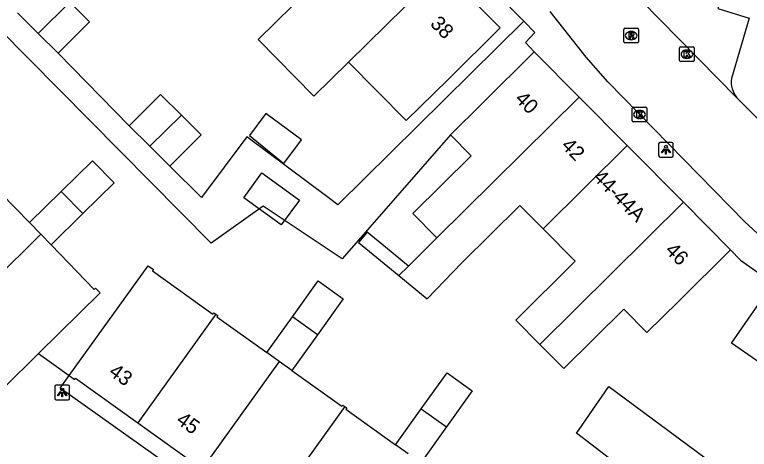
# Model space of a CAD drawing. Extents: x 160107 to 160928, y 382056 to 382918.
# Drawn here: x 160678.3 to 160728.3, y 382555.7 to 382585.3 of the extents above; entities that cross this region are included whole.
import ezdxf

# ---------------------------------------------------------------- set-up
doc = ezdxf.new("R2010")
doc.units = 0
for name, color, linetype in [('IMGEO_Kolk', 7, 'Continuous'), ('IMGEO_Lichtpunt', 7, 'Continuous'), ('IMGEO_Pand', 7, 'Continuous'), ('IMGEO_Pand_nummerreeks', 7, 'Continuous'), ('IMGEO_Pand_vergunning_verleend', 7, 'Continuous'), ('IMGEO_Rijbaan_lokaal_open', 7, 'Continuous'), ('IMGEO_Rioolput', 7, 'Continuous'), ('IMGEO_Voetpad_open', 7, 'Continuous')]:
    doc.layers.add(name, color=color, linetype=linetype)

msp = doc.modelspace()

# ---------------------------------------------------------------- linework, layer by layer
at = {"layer": 'IMGEO_Kolk'}
for p, q in [((160723.666, 382583.094), (160724.518, 382583.094)), ((160723.591, 382582.168), (160723.591, 382583.02)), ((160724.079, 382582.874), (160724.104, 382582.874)), ((160724.592, 382583.02), (160724.592, 382582.168)), ((160724.518, 382582.094), (160723.666, 382582.094)), ((160724.102, 382582.314), (160724.077, 382582.314)), ((160720.362, 382578.064), (160720.362, 382578.916)), ((160720.437, 382578.99), (160721.289, 382578.99)), ((160720.85, 382578.77), (160720.875, 382578.77)), ((160721.363, 382578.916), (160721.363, 382578.064)), ((160720.873, 382578.21), (160720.848, 382578.21)), ((160721.289, 382577.99), (160720.437, 382577.99))]:
    msp.add_line(p, q, dxfattribs=at)
for points in [[(160723.666, 382583.094), (160724.518, 382583.094)], [(160723.591, 382582.168), (160723.591, 382583.02)], [(160723.912, 382582.794), (160724.035, 382582.794), (160724.035, 382582.643), (160724.165, 382582.794), (160724.329, 382582.794), (160724.183, 382582.643), (160724.336, 382582.394), (160724.184, 382582.394), (160724.099, 382582.558), (160724.035, 382582.491), (160724.035, 382582.394), (160723.912, 382582.394), (160723.912, 382582.794)], [(160724.592, 382583.02), (160724.592, 382582.168)], [(160724.518, 382582.094), (160723.666, 382582.094)], [(160720.362, 382578.064), (160720.362, 382578.916)], [(160720.437, 382578.99), (160721.289, 382578.99)], [(160720.683, 382578.69), (160720.806, 382578.69), (160720.806, 382578.539), (160720.936, 382578.69), (160721.1, 382578.69), (160720.954, 382578.539), (160721.107, 382578.29), (160720.955, 382578.29), (160720.87, 382578.454), (160720.806, 382578.387), (160720.806, 382578.29), (160720.683, 382578.29), (160720.683, 382578.69)], [(160721.363, 382578.916), (160721.363, 382578.064)], [(160721.289, 382577.99), (160720.437, 382577.99)]]:
    msp.add_lwpolyline(points, dxfattribs=at)
for centre, start, end in [((160723.668, 382583.018), 91.552, 178.448), ((160723.668, 382583.018), 91.552, 178.448), ((160724.516, 382583.018), 1.552, 88.448), ((160724.516, 382583.018), 1.552, 88.448), ((160723.668, 382582.17), 181.552, 268.448), ((160723.668, 382582.17), 181.552, 268.448), ((160724.516, 382582.17), 271.552, 358.448), ((160724.516, 382582.17), 271.552, 358.448), ((160720.439, 382578.914), 91.552, 178.448), ((160720.439, 382578.914), 91.552, 178.448), ((160721.287, 382578.914), 1.552, 88.448), ((160721.287, 382578.914), 1.552, 88.448), ((160720.439, 382578.066), 181.552, 268.448), ((160720.439, 382578.066), 181.552, 268.448), ((160721.287, 382578.066), 271.552, 358.448), ((160721.287, 382578.066), 271.552, 358.448)]:
    msp.add_arc(centre, 0.0765, start, end, dxfattribs=at)
for centre, major_axis, ratio, start_param, end_param in [((160724.078, 382582.594), (-0.387, 0.002), 0.722429, 4.712389, 7.853982), ((160724.103, 382582.594), (-0.39, 0.002), 0.717154, 1.570796, 4.712389), ((160720.849, 382578.49), (-0.387, 0.002), 0.722429, 4.712389, 7.853982), ((160720.874, 382578.49), (-0.39, 0.002), 0.717154, 1.570796, 4.712389)]:
    msp.add_ellipse(centre, major_axis=major_axis, ratio=ratio, start_param=start_param, end_param=end_param, dxfattribs=at)
at = {"layer": 'IMGEO_Lichtpunt'}
for p, q in [((160723.064, 382576.585), (160722.256, 382576.585)), ((160723.064, 382576.585), (160722.256, 382576.585)), ((160722.162, 382576.49), (160722.162, 382575.683)), ((160722.162, 382576.49), (160722.162, 382575.683)), ((160723.158, 382575.683), (160723.158, 382576.49)), ((160723.158, 382575.683), (160723.158, 382576.49)), ((160722.256, 382575.589), (160723.064, 382575.589)), ((160722.256, 382575.589), (160723.064, 382575.589)), ((160681.046, 382559.947), (160681.046, 382559.14)), ((160681.046, 382559.947), (160681.046, 382559.14)), ((160681.948, 382560.042), (160681.14, 382560.042)), ((160681.948, 382560.042), (160681.14, 382560.042)), ((160682.042, 382559.14), (160682.042, 382559.947)), ((160682.042, 382559.14), (160682.042, 382559.947)), ((160681.14, 382559.046), (160681.948, 382559.046)), ((160681.14, 382559.046), (160681.948, 382559.046))]:
    msp.add_line(p, q, dxfattribs=at)
for points in [[(160722.536, 382576.154), (160722.575, 382576.126), (160722.387, 382575.864), (160722.349, 382575.891), (160722.536, 382576.154)], [(160722.638, 382576.106), (160722.685, 382576.106), (160722.685, 382575.784), (160722.638, 382575.784), (160722.638, 382576.106)], [(160722.748, 382576.126), (160722.786, 382576.153), (160722.973, 382575.891), (160722.934, 382575.863), (160722.748, 382576.126)], [(160681.42, 382559.611), (160681.459, 382559.583), (160681.271, 382559.321), (160681.233, 382559.348), (160681.42, 382559.611)], [(160681.632, 382559.583), (160681.67, 382559.61), (160681.857, 382559.348), (160681.818, 382559.32), (160681.632, 382559.583)], [(160681.522, 382559.563), (160681.569, 382559.563), (160681.569, 382559.241), (160681.522, 382559.241), (160681.522, 382559.563)]]:
    msp.add_lwpolyline(points, dxfattribs=at)
for centre in [(160722.661, 382576.288), (160681.545, 382559.745)]:
    msp.add_circle(centre, 0.0994, dxfattribs=at)
for centre, start, end in [((160722.256, 382576.49), 90, 180), ((160722.256, 382576.49), 90, 180), ((160723.064, 382576.49), 0, 90), ((160723.064, 382576.49), 0, 90), ((160722.256, 382575.683), 180, 270), ((160722.256, 382575.683), 180, 270), ((160723.064, 382575.683), 270, 0), ((160723.064, 382575.683), 270, 360), ((160681.14, 382559.947), 90, 180), ((160681.14, 382559.947), 90, 180), ((160681.948, 382559.947), 0, 90), ((160681.948, 382559.947), 0, 90), ((160681.14, 382559.14), 180, 270), ((160681.14, 382559.14), 180, 270), ((160681.948, 382559.14), 270, 0), ((160681.948, 382559.14), 270, 360)]:
    msp.add_arc(centre, 0.0946, start, end, dxfattribs=at)
at = {"layer": 'IMGEO_Pand'}
for points in [[(160701.047, 382582.057), (160704.98, 382578.074), (160707.82, 382580.874), (160711.381, 382584.383), (160707.451, 382588.367)], [(160707.451, 382588.367), (160701.047, 382582.057)], [(160682.062, 382586.135), (160679.906, 382584.014)], [(160681.271, 382582.658), (160683.403, 382584.804), (160682.062, 382586.135)], [(160701.047, 382582.057), (160698.688, 382579.733), (160694.89, 382583.588), (160697.246, 382585.906)], [(160679.906, 382584.014), (160678.508, 382585.403)], [(160679.906, 382584.014), (160681.271, 382582.658)], [(160707.98, 382577.092), (160710.143, 382579.237), (160713.694, 382582.756)], [(160713.694, 382582.756), (160716.749, 382579.675)], [(160689.66, 382578.442), (160688.237, 382579.855), (160686.105, 382577.71)], [(160716.749, 382579.675), (160707.069, 382570.077)], [(160716.749, 382579.675), (160720.025, 382576.37)], [(160687.504, 382576.32), (160689.66, 382578.442)], [(160688.868, 382574.965), (160691, 382577.111), (160689.66, 382578.442)], [(160694.307, 382577.062), (160696.642, 382575.157), (160697.836, 382576.759), (160695.422, 382578.558), (160694.307, 382577.062)], [(160686.105, 382577.71), (160687.504, 382576.32)], [(160707.069, 382570.077), (160705.425, 382571.733), (160709.393, 382575.667), (160707.98, 382577.092)], [(160688.868, 382574.965), (160687.504, 382576.32)], [(160714.294, 382570.688), (160720.025, 382576.37)], [(160720.025, 382576.37), (160723.85, 382572.511)], [(160681.465, 382573.233), (160683.606, 382575.339), (160685.083, 382573.838), (160682.942, 382571.732)], [(160676.351, 382574.295), (160676.46, 382574.184), (160676.381, 382574.106), (160679.324, 382571.127)], [(160679.324, 382571.127), (160681.465, 382573.233)], [(160681.465, 382573.233), (160682.942, 382571.732)], [(160704.476, 382567.506), (160706.39, 382565.936), (160708.754, 382568.375), (160712.705, 382572.291), (160714.294, 382570.688)], [(160714.076, 382562.82), (160723.85, 382572.511)], [(160723.85, 382572.511), (160727.058, 382569.275)], [(160682.942, 382571.732), (160680.787, 382569.613)], [(160680.092, 382570.332), (160679.324, 382571.127)], [(160714.076, 382562.82), (160712.429, 382564.482), (160716.472, 382568.491), (160714.294, 382570.688)], [(160673.563, 382563.885), (160680.092, 382570.332)], [(160680.092, 382570.332), (160680.787, 382569.613)], [(160705.136, 382568.16), (160703.557, 382569.455), (160702.319, 382570.47), (160701.733, 382569.756), (160704.476, 382567.506)], [(160707.069, 382570.077), (160707.068, 382570.076), (160705.136, 382568.16)], [(160680.787, 382569.613), (160683.726, 382566.57), (160683.804, 382566.648), (160684.12, 382566.327), (160679.93, 382562.196)], [(160727.058, 382569.275), (160723.508, 382565.755), (160721.365, 382563.631), (160719.79, 382565.22), (160715.708, 382561.174), (160714.076, 382562.82)], [(160682.021, 382560.695), (160687.407, 382568.171), (160687.755, 382567.922), (160687.691, 382567.833), (160691.806, 382564.887), (160691.87, 382564.977), (160692.006, 382564.88)], [(160704.476, 382567.506), (160705.136, 382568.16)], [(160697.226, 382564.703), (160698.975, 382567.146), (160700.683, 382565.923), (160698.936, 382563.478)], [(160733.36, 382564.639), (160730.529, 382560.551), (160727.134, 382562.902), (160729.974, 382567.003)], [(160692.006, 382564.88), (160686.698, 382557.476)], [(160692.006, 382564.88), (160692.142, 382564.782), (160692.078, 382564.692), (160695.477, 382562.259)], [(160695.477, 382562.259), (160697.226, 382564.703)], [(160698.936, 382563.478), (160697.226, 382564.703)], [(160698.936, 382563.478), (160697.189, 382561.033)], [(160679.93, 382562.196), (160677.547, 382559.847)], [(160696.327, 382561.65), (160695.477, 382562.259)], [(160696.327, 382561.65), (160691.018, 382554.245)], [(160697.189, 382561.033), (160696.327, 382561.65)], [(160682.021, 382560.695), (160682.386, 382560.432), (160682.45, 382560.521), (160686.698, 382557.476)], [(160697.189, 382561.033), (160700.586, 382558.601), (160700.65, 382558.691), (160700.787, 382558.594)], [(160706.001, 382558.426), (160707.754, 382560.874), (160709.461, 382559.651), (160707.709, 382557.204)], [(160724.003, 382551.076), (160716.568, 382556.777), (160716.762, 382557.031), (160718.775, 382559.948), (160730.146, 382551.518), (160730.897, 382552.579), (160732.355, 382551.547), (160732.904, 382552.323), (160731.037, 382553.645), (160733.118, 382556.585)], [(160700.787, 382558.594), (160695.488, 382551.176)], [(160700.787, 382558.594), (160700.923, 382558.496), (160700.859, 382558.406), (160704.249, 382555.979)], [(160704.249, 382555.979), (160706.001, 382558.426)], [(160706.001, 382558.426), (160707.709, 382557.204)], [(160686.698, 382557.476), (160690.946, 382554.432), (160690.882, 382554.343), (160691.018, 382554.245)], [(160707.709, 382557.204), (160705.957, 382554.756)], [(160705.108, 382555.364), (160704.249, 382555.979)]]:
    msp.add_lwpolyline(points, dxfattribs=at)
at = {"layer": 'IMGEO_Pand_vergunning_verleend'}
msp.add_lwpolyline([(160695.147, 382574.505), (160697.695, 382572.648), (160696.464, 382570.958), (160693.916, 382572.815), (160695.147, 382574.505)], dxfattribs=at)
at = {"layer": 'IMGEO_Rijbaan_lokaal_open'}
for points in [[(160727.5, 382579.611), (160720.976, 382586.252)], [(160745.559, 382560.507), (160743.809, 382560.192), (160743.433, 382560.188), (160743.117, 382560.436), (160733.581, 382566.848), (160731.094, 382568.559), (160730.264, 382569.13), (160728.04, 382571.177), (160718.708, 382580.708), (160717.231, 382582.398), (160714.785, 382585.506)], [(160727.5, 382579.611), (160729.043, 382578.08), (160732.75, 382574.262), (160733.244, 382573.838), (160736.054, 382571.254)], [(160679.93, 382562.196), (160682.021, 382560.695)], [(160713.186, 382538.354), (160712.547, 382537.478), (160696.857, 382548.846), (160681.405, 382559.84), (160682.021, 382560.695)]]:
    msp.add_lwpolyline(points, dxfattribs=at)
at = {"layer": 'IMGEO_Rioolput'}
for p, q in [((160719.794, 382583.436), (160719.794, 382584.288)), ((160719.869, 382584.362), (160720.721, 382584.362)), ((160720.282, 382584.142), (160720.307, 382584.142)), ((160720.795, 382584.288), (160720.795, 382583.436)), ((160720.305, 382583.582), (160720.28, 382583.582)), ((160720.721, 382583.362), (160719.869, 382583.362))]:
    msp.add_line(p, q, dxfattribs=at)
for points in [[(160719.794, 382583.436), (160719.794, 382584.288)], [(160719.869, 382584.362), (160720.721, 382584.362)], [(160720.795, 382584.288), (160720.795, 382583.436)], [(160720.383, 382584.06), (160720.131, 382584.062), (160720.131, 382583.662)], [(160720.131, 382583.662), (160720.255, 382583.662), (160720.255, 382583.824), (160720.266, 382583.824)], [(160720.309, 382583.981), (160720.255, 382583.981), (160720.255, 382583.9)], [(160720.255, 382583.9), (160720.307, 382583.9)], [(160720.313, 382583.795), (160720.384, 382583.662), (160720.524, 382583.662), (160720.459, 382583.788)], [(160720.721, 382583.362), (160719.869, 382583.362)]]:
    msp.add_lwpolyline(points, dxfattribs=at)
for centre, radius, start, end in [((160719.871, 382584.286), 0.0765, 91.552, 178.448), ((160719.871, 382584.286), 0.0765, 91.552, 178.448), ((160720.719, 382584.286), 0.0765, 1.552, 88.448), ((160720.719, 382584.286), 0.0765, 1.552, 88.448), ((160720.265, 382583.771), 0.0533, 26.0293, 88.6989), ((160720.291, 382584.089), 0.19, 274.7715, 282.9687), ((160720.315, 382583.885), 0.0964, 77.0061, 93.1865), ((160720.329, 382583.942), 0.0378, 276.6634, 79.6772), ((160720.382, 382583.95), 0.109, 350.3612, 89.416), ((160720.38, 382583.95), 0.112, 277.5842, 350.9817), ((160720.364, 382583.735), 0.108, 29.5134, 73.7905), ((160719.871, 382583.438), 0.0765, 181.552, 268.448), ((160719.871, 382583.438), 0.0765, 181.552, 268.448), ((160720.719, 382583.438), 0.0765, 271.552, 358.448), ((160720.719, 382583.438), 0.0765, 271.552, 358.448)]:
    msp.add_arc(centre, radius, start, end, dxfattribs=at)
for centre, major_axis, ratio, start_param, end_param in [((160720.281, 382583.862), (-0.387, 0.002), 0.722429, 4.712389, 7.853982), ((160720.306, 382583.862), (-0.39, 0.002), 0.717154, 1.570796, 4.712389)]:
    msp.add_ellipse(centre, major_axis=major_axis, ratio=ratio, start_param=start_param, end_param=end_param, dxfattribs=at)
at = {"layer": 'IMGEO_Voetpad_open'}
for points in [[(160662.826, 382635.631), (160712.982, 382584.842)], [(160707.98, 382577.092), (160700.613, 382568.641), (160695.239, 382572.24), (160691.681, 382569.709), (160646.145, 382615.771), (160636.494, 382606.115), (160634.251, 382603.871), (160625.392, 382591.063)], [(160721.466, 382586.612), (160722.499, 382590.184), (160724.671, 382589.582), (160724.192, 382587.786), (160726.601, 382587.08), (160726.196, 382585.713), (160728.334, 382585.044), (160727.121, 382580.948)], [(160712.982, 382584.842), (160700.322, 382572.34), (160699.667, 382572.828), (160694.116, 382576.965), (160691.027, 382572.82), (160688.868, 382574.965)], [(160712.982, 382584.842), (160713.731, 382584.084), (160713.103, 382583.387), (160713.694, 382582.756)], [(160686.105, 382577.71), (160681.271, 382582.658)], [(160727.058, 382569.275), (160727.75, 382568.555), (160729.974, 382567.003)]]:
    msp.add_lwpolyline(points, dxfattribs=at)
msp.add_arc((160728.931, 382580.739), 1.822, 173.407, 218.2459, dxfattribs=at)

# ---------------------------------------------------------------- texts
at = {"layer": 'IMGEO_Pand_nummerreeks'}
for s, rotation, p in [('38', 314.6063, (160706.547, 382584.613)), ('40', 314.7478, (160712.312, 382579.492)), ('42', 314.7478, (160715.473, 382576.303)), ('44-44A', 314.7465, (160717.63, 382574.138)), ('46', 314.7503, (160722.543, 382569.171)), ('43', 324.3678, (160684.648, 382560.791)), ('45', 324.3735, (160689.236, 382557.502))]:
    msp.add_text(s, height=1, rotation=rotation, dxfattribs=at).set_placement(p)

doc.saveas('drawing.dxf')
